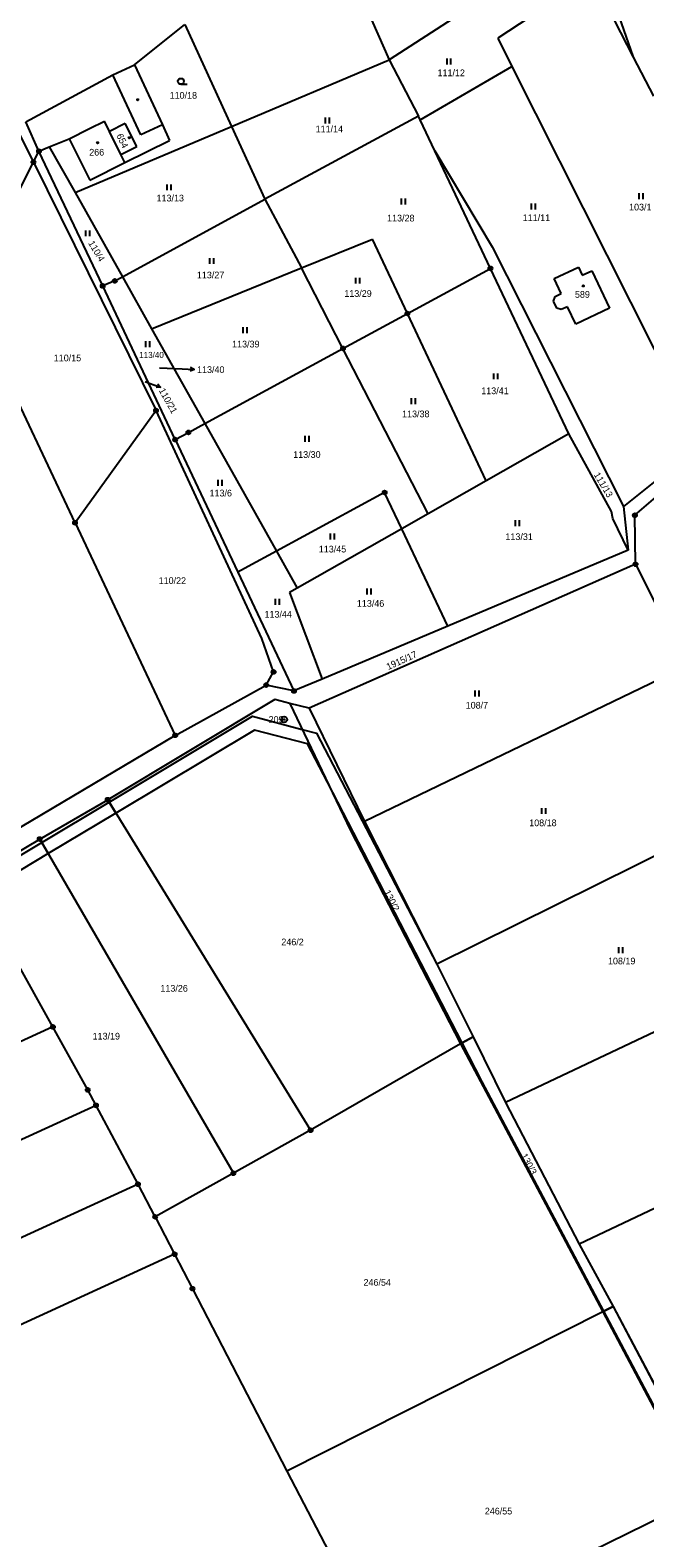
# Model space of a CAD drawing. Extents: x -445050 to -440454, y -1134563 to -1129741.
# Drawn here: x -441738.9 to -441582.9, y -1130610.6 to -1130227.9 of the extents above; entities that cross this region are included whole.
import ezdxf

# ---------------------------------------------------------------- set-up
doc = ezdxf.new("R2010")
doc.units = 0
for name, color, linetype in [('Vrstva 1', 7, 'Continuous'), ('Vrstva 16', 7, 'Continuous'), ('Vrstva 17', 7, 'Continuous'), ('Vrstva 18', 7, 'Continuous'), ('Vrstva 19', 7, 'Continuous'), ('Vrstva 24', 7, 'Continuous'), ('Vrstva 25', 7, 'Continuous'), ('Vrstva 3', 7, 'Continuous'), ('Vrstva 30', 7, 'Continuous'), ('Vrstva 37', 7, 'Continuous'), ('Vrstva 4', 7, 'Continuous'), ('Vrstva 6', 7, 'Continuous')]:
    doc.layers.add(name, color=color, linetype=linetype)

msp = doc.modelspace()

# ---------------------------------------------------------------- linework, layer by layer
at = {"layer": 'Vrstva 1'}
for p, q in [((-441596.42, -1130214.25), (-441585.86, -1130234.77)), ((-441592.01, -1130217.41), (-441585.86, -1130234.77)), ((-441585.86, -1130234.77), (-441580.76, -1130244.68)), ((-441622.11, -1130288.4), (-441636.22, -1130258.54)), ((-441643.18, -1130299.85), (-441652.05, -1130281)), ((-441659.54, -1130308.73), (-441670.08, -1130288.28)), ((-441643.18, -1130299.85), (-441622.11, -1130288.4)), ((-441602.23, -1130330.44), (-441622.11, -1130288.4)), ((-441702.12, -1130331.87), (-441720.52, -1130292.86)), ((-441659.54, -1130308.73), (-441643.18, -1130299.85)), ((-441623.18, -1130342.33), (-441643.18, -1130299.85)), ((-441708.1, -1130303.71), (-441694.61, -1130327.79)), ((-441694.61, -1130327.79), (-441659.54, -1130308.73)), ((-441637.91, -1130350.69), (-441659.54, -1130308.73)), ((-441698.75, -1130330.04), (-441694.61, -1130327.79)), ((-441694.61, -1130327.79), (-441676.44, -1130360.22)), ((-441702.12, -1130331.87), (-441698.75, -1130330.04)), ((-441648.96, -1130345.29), (-441676.44, -1130360.22)), ((-441644.61, -1130354.49), (-441648.96, -1130345.29)), ((-441632.91, -1130379.21), (-441644.61, -1130354.49)), ((-441676.44, -1130360.22), (-441683.56, -1130364.09)), ((-441676.44, -1130360.22), (-441671.2, -1130369.58)), ((-441587.21, -1130359.96), (-441632.91, -1130379.21)), ((-441683.56, -1130364.09), (-441686.22, -1130365.53)), ((-441686.22, -1130365.53), (-441671.97, -1130395.67)), ((-441632.91, -1130379.21), (-441664.8, -1130392.65))]:
    msp.add_line(p, q, dxfattribs=at)
for points in [[(-441776.91, -1130184.1), (-441738.09, -1130261.43)], [(-441668.65, -1130188.29), (-441647.79, -1130235.47)], [(-441601.07, -1130205.21), (-441647.79, -1130235.47)], [(-441712.43, -1130236.73), (-441699.67, -1130226.51)], [(-441699.67, -1130226.51), (-441687.84, -1130252.36)], [(-441717.91, -1130239.29), (-441712.43, -1130236.73)], [(-441712.43, -1130236.73), (-441705.36, -1130251.97)], [(-441740.05, -1130251.22), (-441717.91, -1130239.29)], [(-441736.68, -1130258.65), (-441740.05, -1130251.22)], [(-441727.51, -1130269.1), (-441687.84, -1130252.36)], [(-441714.77, -1130251.61), (-441718.8, -1130253.63)], [(-441711.89, -1130257.5), (-441714.77, -1130251.61)], [(-441705.36, -1130251.97), (-441703.52, -1130255.91)], [(-441687.84, -1130252.36), (-441679.38, -1130270.8)], [(-441640.39, -1130249.75), (-441679.38, -1130270.8)], [(-441639.93, -1130250.71), (-441640.39, -1130249.75)], [(-441636.22, -1130258.54), (-441639.93, -1130250.71)], [(-441734.07, -1130257.58), (-441729.03, -1130255.53)], [(-441729.03, -1130255.53), (-441727.78, -1130258.02)], [(-441715.91, -1130259.51), (-441718.8, -1130253.63)], [(-441714.89, -1130261.56), (-441703.52, -1130255.91)], [(-441738.09, -1130261.43), (-441736.68, -1130258.65)], [(-441736.68, -1130258.65), (-441734.07, -1130257.58)], [(-441720.52, -1130292.86), (-441736.68, -1130258.65)], [(-441734.07, -1130257.58), (-441727.51, -1130269.1)], [(-441727.78, -1130258.02), (-441723.79, -1130265.98)], [(-441715.91, -1130259.51), (-441711.89, -1130257.5)], [(-441754.99, -1130294.78), (-441738.09, -1130261.43)], [(-441738.09, -1130261.43), (-441706.98, -1130324.48)], [(-441723.79, -1130265.98), (-441714.89, -1130261.56)], [(-441727.51, -1130269.1), (-441715.5, -1130290.52)], [(-441715.5, -1130290.52), (-441679.38, -1130270.8)], [(-441717.44, -1130291.58), (-441715.5, -1130290.52)], [(-441605.92, -1130290.96), (-441599.77, -1130288.09)], [(-441599.77, -1130288.09), (-441598.8, -1130290.16)], [(-441598.8, -1130290.16), (-441596.41, -1130289.04)], [(-441596.41, -1130289.04), (-441591.93, -1130298.54)], [(-441717.44, -1130291.58), (-441720.52, -1130292.86)], [(-441604.14, -1130294.77), (-441605.92, -1130290.96)], [(-441727.54, -1130352.99), (-441754.99, -1130294.78)], [(-441606.08, -1130296.69), (-441605.72, -1130295.51)], [(-441605.26, -1130298.47), (-441606.08, -1130296.69)], [(-441605.72, -1130295.51), (-441604.14, -1130294.77)], [(-441602.56, -1130298.12), (-441604.15, -1130298.85)], [(-441600.49, -1130302.55), (-441602.56, -1130298.12)], [(-441604.15, -1130298.85), (-441605.26, -1130298.47)], [(-441591.93, -1130298.54), (-441600.49, -1130302.55)], [(-441706.98, -1130324.48), (-441727.54, -1130352.99)], [(-441680.09, -1130382.32), (-441706.98, -1130324.48)], [(-441702.12, -1130331.87), (-441686.22, -1130365.53)], [(-441591.42, -1130350.11), (-441602.23, -1130330.44)], [(-441585.47, -1130351.07), (-441562.99, -1130331.77)], [(-441568.49, -1130332.91), (-441588.37, -1130348.86)], [(-441591.03, -1130351.86), (-441591.42, -1130350.11)], [(-441587.21, -1130359.96), (-441591.03, -1130351.86)], [(-441588.37, -1130348.86), (-441587.21, -1130359.96)], [(-441585.3, -1130363.49), (-441585.47, -1130351.07)], [(-441727.54, -1130352.99), (-441702.11, -1130406.93)], [(-441585.3, -1130363.49), (-441668.08, -1130400.07)], [(-441585.3, -1130363.49), (-441572.3, -1130389.4)], [(-441677.15, -1130390.84), (-441680.09, -1130382.32)], [(-441679.02, -1130394.18), (-441677.15, -1130390.84)], [(-441664.8, -1130392.65), (-441671.97, -1130395.67)], [(-441676.83, -1130397.85), (-441719.25, -1130423.26)], [(-441702.11, -1130406.93), (-441679.02, -1130394.18)], [(-441671.97, -1130395.67), (-441679.02, -1130394.18)], [(-441672.99, -1130398.82), (-441676.83, -1130397.85)], [(-441668.08, -1130400.07), (-441672.99, -1130398.82)], [(-441672.99, -1130398.82), (-441657.67, -1130431.1)], [(-441668.08, -1130400.07), (-441654.07, -1130428.83)], [(-441702.11, -1130406.93), (-441754.27, -1130437.82)], [(-441736.5, -1130433.25), (-441719.25, -1130423.26)], [(-441719.25, -1130423.26), (-441667.75, -1130507.17)], [(-441657.67, -1130431.1), (-441629.71, -1130485.23)], [(-441654.07, -1130428.83), (-441635.74, -1130464.97)], [(-441752.01, -1130442.47), (-441736.5, -1130433.25)], [(-441736.5, -1130433.25), (-441687.34, -1130518.07)], [(-441733.14, -1130480.95), (-441742.95, -1130463.22)], [(-441635.74, -1130464.97), (-441626.5, -1130483.44)], [(-441733.14, -1130480.95), (-441799.92, -1130511.52)], [(-441724.31, -1130496.92), (-441733.14, -1130480.95)], [(-441629.71, -1130485.23), (-441593.56, -1130553.22)], [(-441626.5, -1130483.44), (-441618.26, -1130500.1)], [(-441722.21, -1130500.85), (-441724.31, -1130496.92)], [(-441722.21, -1130500.85), (-441789.16, -1130531.49)], [(-441711.55, -1130520.87), (-441722.21, -1130500.85)], [(-441618.26, -1130500.1), (-441599.61, -1130536.06)], [(-441667.75, -1130507.17), (-441687.34, -1130518.07)], [(-441687.34, -1130518.07), (-441707.2, -1130529.14)], [(-441711.55, -1130520.87), (-441778.41, -1130551.48)], [(-441707.2, -1130529.14), (-441711.55, -1130520.87)], [(-441707.2, -1130529.14), (-441702.25, -1130538.64)], [(-441702.25, -1130538.64), (-441768.89, -1130569.15)], [(-441702.25, -1130538.64), (-441697.74, -1130547.38)], [(-441599.61, -1130536.06), (-441590.99, -1130551.94)], [(-441697.74, -1130547.38), (-441673.78, -1130593.69)], [(-441593.56, -1130553.22), (-441568.65, -1130600.42)], [(-441590.99, -1130551.94), (-441580.03, -1130572.61)], [(-441673.78, -1130593.69), (-441662.07, -1130616.33)]]:
    msp.add_lwpolyline(points, dxfattribs=at)
at = {"layer": 'Vrstva 16'}
for p, q in [((-441708.68, -1130317.53), (-441705.85, -1130318.54)), ((-441700.32, -1130313.91), (-441697.32, -1130314.05))]:
    msp.add_line(p, q, dxfattribs=at)
for points in [[(-441706.11, -1130313.63), (-441700.32, -1130313.91)], [(-441698.3, -1130313.51), (-441697.32, -1130314.05), (-441698.35, -1130314.5)], [(-441709.74, -1130317.15), (-441708.68, -1130317.53)], [(-441706.63, -1130317.73), (-441705.85, -1130318.54), (-441706.96, -1130318.67)]]:
    msp.add_lwpolyline(points, dxfattribs=at)
at = {"layer": 'Vrstva 24'}
for centre, radius in [((-441736.68, -1130258.65), 0.5), ((-441736.68, -1130258.65), 0.1), ((-441738.09, -1130261.43), 0.5), ((-441738.09, -1130261.43), 0.1), ((-441622.11, -1130288.4), 0.5), ((-441622.11, -1130288.4), 0.1), ((-441720.52, -1130292.86), 0.5), ((-441720.52, -1130292.86), 0.1), ((-441717.44, -1130291.58), 0.5), ((-441717.44, -1130291.58), 0.1), ((-441643.18, -1130299.85), 0.5), ((-441643.18, -1130299.85), 0.1), ((-441659.54, -1130308.73), 0.5), ((-441659.54, -1130308.73), 0.1), ((-441706.98, -1130324.48), 0.5), ((-441706.98, -1130324.48), 0.1), ((-441702.12, -1130331.87), 0.5), ((-441702.12, -1130331.87), 0.1), ((-441698.75, -1130330.04), 0.5), ((-441698.75, -1130330.04), 0.1), ((-441648.96, -1130345.29), 0.5), ((-441648.96, -1130345.29), 0.1), ((-441585.47, -1130351.07), 0.5), ((-441585.47, -1130351.07), 0.1), ((-441727.54, -1130352.99), 0.5), ((-441727.54, -1130352.99), 0.1), ((-441585.3, -1130363.49), 0.5), ((-441585.3, -1130363.49), 0.1), ((-441679.02, -1130394.18), 0.5), ((-441679.02, -1130394.18), 0.1), ((-441677.15, -1130390.84), 0.5), ((-441677.15, -1130390.84), 0.1), ((-441671.97, -1130395.67), 0.5), ((-441671.97, -1130395.67), 0.1), ((-441674.49, -1130402.9), 0.75), ((-441674.49, -1130402.9), 0.1), ((-441702.11, -1130406.93), 0.5), ((-441702.11, -1130406.93), 0.1), ((-441719.25, -1130423.26), 0.5), ((-441719.25, -1130423.26), 0.1), ((-441736.5, -1130433.25), 0.5), ((-441736.5, -1130433.25), 0.1), ((-441733.14, -1130480.95), 0.5), ((-441733.14, -1130480.95), 0.1), ((-441724.31, -1130496.92), 0.5), ((-441724.31, -1130496.92), 0.1), ((-441722.21, -1130500.85), 0.5), ((-441722.21, -1130500.85), 0.1), ((-441667.75, -1130507.17), 0.5), ((-441667.75, -1130507.17), 0.1), ((-441711.55, -1130520.87), 0.5), ((-441687.34, -1130518.07), 0.5), ((-441687.34, -1130518.07), 0.1), ((-441711.55, -1130520.87), 0.1), ((-441707.2, -1130529.14), 0.5), ((-441707.2, -1130529.14), 0.1), ((-441702.25, -1130538.64), 0.5), ((-441702.25, -1130538.64), 0.1), ((-441697.74, -1130547.38), 0.5), ((-441697.74, -1130547.38), 0.1)]:
    msp.add_circle(centre, radius, dxfattribs=at)
at = {"layer": 'Vrstva 25'}
for p, q in [((-441633.14, -1130236.65), (-441633.14, -1130235.15)), ((-441632.14, -1130236.65), (-441632.14, -1130235.15)), ((-441700.66, -1130241.67), (-441699.06, -1130241.67)), ((-441663.94, -1130251.6), (-441663.94, -1130250.1)), ((-441662.94, -1130251.6), (-441662.94, -1130250.1)), ((-441704.18, -1130268.59), (-441704.18, -1130267.09)), ((-441703.18, -1130268.59), (-441703.18, -1130267.09)), ((-441644.7, -1130272.18), (-441644.7, -1130270.68)), ((-441643.7, -1130272.18), (-441643.7, -1130270.68)), ((-441584.37, -1130270.83), (-441584.37, -1130269.33)), ((-441583.37, -1130270.83), (-441583.37, -1130269.33)), ((-441611.66, -1130273.43), (-441611.66, -1130271.93)), ((-441610.66, -1130273.43), (-441610.66, -1130271.93)), ((-441724.79, -1130280.25), (-441724.79, -1130278.75)), ((-441723.79, -1130280.25), (-441723.79, -1130278.75)), ((-441693.3, -1130287.28), (-441693.3, -1130285.78)), ((-441692.3, -1130287.28), (-441692.3, -1130285.78)), ((-441656.24, -1130292.28), (-441656.24, -1130290.78)), ((-441655.24, -1130292.28), (-441655.24, -1130290.78)), ((-441684.85, -1130304.84), (-441684.85, -1130303.34)), ((-441683.85, -1130304.84), (-441683.85, -1130303.34)), ((-441709.59, -1130308.39), (-441709.59, -1130306.89)), ((-441708.59, -1130308.39), (-441708.59, -1130306.89)), ((-441621.22, -1130316.56), (-441621.22, -1130315.06)), ((-441620.22, -1130316.56), (-441620.22, -1130315.06)), ((-441642.15, -1130322.84), (-441642.15, -1130321.34)), ((-441641.15, -1130322.84), (-441641.15, -1130321.34)), ((-441669.16, -1130332.43), (-441669.16, -1130330.93)), ((-441668.16, -1130332.43), (-441668.16, -1130330.93)), ((-441691.19, -1130343.57), (-441691.19, -1130342.07)), ((-441690.19, -1130343.57), (-441690.19, -1130342.07)), ((-441662.73, -1130357.23), (-441662.73, -1130355.73)), ((-441661.73, -1130357.23), (-441661.73, -1130355.73)), ((-441615.77, -1130353.82), (-441615.77, -1130352.32)), ((-441614.77, -1130353.82), (-441614.77, -1130352.32)), ((-441653.42, -1130371.14), (-441653.42, -1130369.64)), ((-441652.42, -1130371.14), (-441652.42, -1130369.64)), ((-441676.64, -1130373.77), (-441676.64, -1130372.27)), ((-441675.64, -1130373.77), (-441675.64, -1130372.27)), ((-441625.98, -1130397.08), (-441625.98, -1130395.58)), ((-441624.98, -1130397.08), (-441624.98, -1130395.58)), ((-441609.09, -1130426.88), (-441609.09, -1130425.38)), ((-441608.09, -1130426.88), (-441608.09, -1130425.38)), ((-441589.54, -1130462.21), (-441589.54, -1130460.71)), ((-441588.54, -1130462.21), (-441588.54, -1130460.71))]:
    msp.add_line(p, q, dxfattribs=at)
for centre, radius in [((-441700.66, -1130240.92), 0.75), ((-441711.62, -1130245.61), 0.175), ((-441713.79, -1130255.24), 0.175), ((-441721.8, -1130256.53), 0.175), ((-441598.56, -1130292.86), 0.175)]:
    msp.add_circle(centre, radius, dxfattribs=at)
at = {"layer": 'Vrstva 3'}
for points in [[(-441723.84, -1130252.93), (-441720.08, -1130251.05)], [(-441718.8, -1130253.63), (-441720.08, -1130251.05)], [(-441714.77, -1130251.61), (-441718.8, -1130253.63)], [(-441711.89, -1130257.5), (-441714.77, -1130251.61)], [(-441729.03, -1130255.53), (-441723.84, -1130252.93)], [(-441729.03, -1130255.53), (-441727.78, -1130258.02)], [(-441715.91, -1130259.51), (-441718.8, -1130253.63)], [(-441715.91, -1130259.51), (-441718.8, -1130253.63)], [(-441727.78, -1130258.02), (-441723.79, -1130265.98)], [(-441715.91, -1130259.51), (-441711.89, -1130257.5)], [(-441714.89, -1130261.56), (-441715.91, -1130259.51)], [(-441723.79, -1130265.98), (-441714.89, -1130261.56)], [(-441605.92, -1130290.96), (-441599.77, -1130288.09)], [(-441599.77, -1130288.09), (-441598.8, -1130290.16)], [(-441598.8, -1130290.16), (-441596.41, -1130289.04)], [(-441596.41, -1130289.04), (-441591.93, -1130298.54)], [(-441604.14, -1130294.77), (-441605.92, -1130290.96)], [(-441606.08, -1130296.69), (-441605.72, -1130295.51)], [(-441605.26, -1130298.47), (-441606.08, -1130296.69)], [(-441605.72, -1130295.51), (-441604.14, -1130294.77)], [(-441602.56, -1130298.12), (-441604.15, -1130298.85)], [(-441600.49, -1130302.55), (-441602.56, -1130298.12)], [(-441604.15, -1130298.85), (-441605.26, -1130298.47)], [(-441591.93, -1130298.54), (-441600.49, -1130302.55)]]:
    msp.add_lwpolyline(points, dxfattribs=at)
at = {"layer": 'Vrstva 30'}
for points in [[(-441681.97, -1130405.58), (-441717.17, -1130426.65), (-441718.86, -1130423.89), (-441682.47, -1130402.1), (-441669.86, -1130405.42), (-441666.29, -1130406.36), (-441635.74, -1130464.97), (-441626.5, -1130483.44), (-441629.3, -1130485), (-441663.5, -1130418.83), (-441668.51, -1130409.12), (-441681.97, -1130405.58)], [(-441717.17, -1130426.65), (-441734.36, -1130436.94), (-441735.98, -1130434.14), (-441718.86, -1130423.89), (-441717.17, -1130426.65)], [(-441734.36, -1130436.94), (-441751.8, -1130447.37), (-441753.39, -1130444.56), (-441735.98, -1130434.14), (-441734.36, -1130436.94)], [(-441624.19, -1130494.9), (-441629.3, -1130485), (-441626.5, -1130483.44), (-441618.26, -1130500.1), (-441599.61, -1130536.06), (-441590.99, -1130551.94), (-441593.32, -1130553.1), (-441624.19, -1130494.9)], [(-441593.32, -1130553.1), (-441590.99, -1130551.94), (-441565.89, -1130599.27), (-441568.3, -1130600.28), (-441593.32, -1130553.1)]]:
    msp.add_lwpolyline(points, dxfattribs=at)
at = {"layer": 'Vrstva 37'}
for centre in [(-441713.79, -1130255.24), (-441721.8, -1130256.53), (-441598.56, -1130292.86)]:
    msp.add_circle(centre, 0.175, dxfattribs=at)
at = {"layer": 'Vrstva 4'}
for points in [[(-441710.84, -1130254.51), (-441717.91, -1130239.29)], [(-441723.84, -1130252.93), (-441720.08, -1130251.05)], [(-441718.8, -1130253.63), (-441720.08, -1130251.05)], [(-441705.36, -1130251.97), (-441710.84, -1130254.51)], [(-441729.03, -1130255.53), (-441723.84, -1130252.93)], [(-441714.89, -1130261.56), (-441715.91, -1130259.51)]]:
    msp.add_lwpolyline(points, dxfattribs=at)
at = {"layer": 'Vrstva 6'}
for p, q in [((-441637.91, -1130350.69), (-441644.61, -1130354.49)), ((-441644.61, -1130354.49), (-441671.2, -1130369.58))]:
    msp.add_line(p, q, dxfattribs=at)
for points in [[(-441596.42, -1130214.25), (-441620.27, -1130229.96)], [(-441620.27, -1130229.96), (-441616.66, -1130237.15)], [(-441687.84, -1130252.36), (-441647.79, -1130235.47)], [(-441647.79, -1130235.47), (-441640.39, -1130249.75)], [(-441639.93, -1130250.71), (-441616.66, -1130237.15)], [(-441616.66, -1130237.15), (-441568.49, -1130332.91)], [(-441636.22, -1130258.54), (-441621.64, -1130282.91)], [(-441679.38, -1130270.8), (-441670.08, -1130288.28)], [(-441670.08, -1130288.28), (-441652.05, -1130281)], [(-441621.64, -1130282.91), (-441588.37, -1130348.86)], [(-441715.5, -1130290.52), (-441708.1, -1130303.71)], [(-441708.1, -1130303.71), (-441670.08, -1130288.28)], [(-441602.23, -1130330.44), (-441623.18, -1130342.33)], [(-441623.18, -1130342.33), (-441637.91, -1130350.69)], [(-441671.2, -1130369.58), (-441673.11, -1130370.66)], [(-441673.11, -1130370.66), (-441664.8, -1130392.65)], [(-441572.3, -1130389.4), (-441654.07, -1130428.83)], [(-441554.56, -1130424.74), (-441635.74, -1130464.97)], [(-441537.68, -1130461.95), (-441618.26, -1130500.1)], [(-441629.71, -1130485.23), (-441667.75, -1130507.17)], [(-441626.5, -1130483.44), (-441629.71, -1130485.23)], [(-441519.11, -1130497.96), (-441599.61, -1130536.06)], [(-441593.56, -1130553.22), (-441673.78, -1130593.69)], [(-441590.99, -1130551.94), (-441593.56, -1130553.22)], [(-441568.65, -1130600.42), (-441648.05, -1130639.38)]]:
    msp.add_lwpolyline(points, dxfattribs=at)

# ---------------------------------------------------------------- texts
at = {"layer": 'Vrstva 16'}
msp.add_text('113/40', height=1.7, dxfattribs=at).set_placement((-441696.57, -1130314.94))
msp.add_text('110/21', height=1.7, rotation=299.143, dxfattribs=at).set_placement((-441706.33, -1130319.37))
at = {"layer": 'Vrstva 17'}
msp.add_text('209', height=1.7, dxfattribs=at).set_placement((-441678.41, -1130403.75))
at = {"layer": 'Vrstva 18'}
for s, height, p in [('111/12', 1.7, (-441635.55, -1130239.62)), ('110/18', 1.7, (-441703.52, -1130245.34)), ('111/14', 1.7, (-441666.48, -1130253.86)), ('113/13', 1.7, (-441706.85, -1130271.41)), ('113/28', 1.7, (-441648.34, -1130276.49)), ('111/11', 1.7, (-441613.91, -1130276.39)), ('103/1', 1.7, (-441586.94, -1130273.7)), ('113/27', 1.7, (-441696.61, -1130290.93)), ('113/29', 1.7, (-441659.2, -1130295.63)), ('113/40', 1.53, (-441711.25, -1130311.13)), ('113/39', 1.7, (-441687.67, -1130308.47)), ('110/15', 1.7, (-441732.93, -1130311.99)), ('110/21', 0.1, (-441709.92, -1130317.15)), ('113/41', 1.7, (-441624.45, -1130320.33)), ('113/38', 1.7, (-441644.54, -1130326.19)), ('113/30', 1.7, (-441672.17, -1130336.5)), ('113/6', 1.7, (-441693.4, -1130346.29)), ('113/31', 1.7, (-441618.31, -1130357.36)), ('113/45', 1.7, (-441665.67, -1130360.51)), ('110/22', 1.7, (-441706.31, -1130368.51)), ('113/46', 1.7, (-441656.01, -1130374.29)), ('113/44', 1.7, (-441679.45, -1130377.05)), ('108/7', 1.7, (-441628.4, -1130400.14)), ('108/18', 1.7, (-441612.28, -1130429.99)), ('246/2', 1.7, (-441675.18, -1130460.22)), ('108/19', 1.7, (-441592.29, -1130465.06)), ('113/26', 1.7, (-441705.87, -1130471.99)), ('113/19', 1.7, (-441723.08, -1130484.14)), ('246/54', 1.7, (-441654.33, -1130546.63)), ('246/55', 1.7, (-441623.55, -1130604.69))]:
    msp.add_text(s, height=height, dxfattribs=at).set_placement(p)
for s, rotation, p in [('110/4', 301.1076, (-441724.26, -1130282)), ('111/13', 300.8484, (-441595.96, -1130340.78)), ('1915/17', 24.444, (-441648.05, -1130390.38)), ('130/2', 296.9064, (-441649.2, -1130446.7)), ('130/3', 298.2636, (-441614.44, -1130513.62))]:
    msp.add_text(s, height=1.7, rotation=rotation, dxfattribs=at).set_placement(p)
at = {"layer": 'Vrstva 19'}
msp.add_text('654', height=1.7, rotation=295.3017, dxfattribs=at).set_placement((-441717.08, -1130254.66))
for s, p in [('266', (-441723.93, -1130259.77)), ('589', (-441600.68, -1130295.86))]:
    msp.add_text(s, height=1.7, dxfattribs=at).set_placement(p)

doc.saveas('drawing.dxf')
